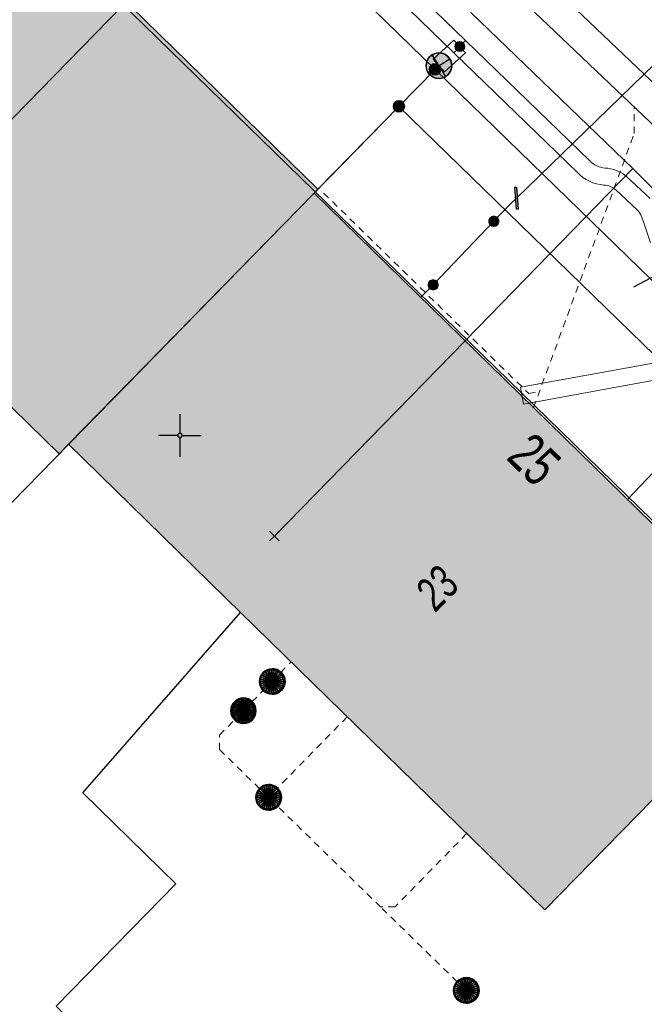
# Model space of a CAD drawing. Header units: metres. Extents: x 2695560 to 2696939, y 1260491 to 1262050.
# Tile 275 of 656: x 2695821 to 2695840, y 1260908 to 1260937. Entities that reach past the tile are written whole.
import ezdxf

# ---------------------------------------------------------------- set-up
doc = ezdxf.new("R2010")
doc.units = ezdxf.units.M
doc.linetypes.add('AUSGEZOGEN', pattern=[0])
doc.linetypes.add('VERDECKT2_S2', pattern=[0.36, 0.2, -0.16])
for name, color, linetype in [('XR$1$AV_Gebäudeflächen (BB)', 7, 'AUSGEZOGEN'), ('XR$1$AV_Grenzpunkte', 7, 'AUSGEZOGEN'), ('XR$1$AV_Haus-Nr.', 7, 'AUSGEZOGEN'), ('XR$1$AV_Hinweislinien', 7, 'AUSGEZOGEN'), ('XR$1$AV_Koordinatennetzpunkte', 7, 'AUSGEZOGEN'), ('XR$1$AV_Linien (BB)', 7, 'AUSGEZOGEN'), ('XR$1$AV_Versicherung-Nr.', 7, 'AUSGEZOGEN'), ('XR$1$AW_LK_Schachtdeckel', 24, 'AUSGEZOGEN'), ('XR$1$EW_LK_Knoten', 1, 'AUSGEZOGEN'), ('XR$1$Liegenschaftsgrenzen', 7, 'AUSGEZOGEN'), ('XR$1$PFAV', 255, 'AUSGEZOGEN'), ('XR$1$PFAW', 255, 'AUSGEZOGEN'), ('XR$1$PFEW', 255, 'AUSGEZOGEN'), ('XR$1$RAEW', 8, 'AUSGEZOGEN'), ('XR$1$RP_Abstandslinie', 7, 'AUSGEZOGEN'), ('XR$1$WA_LK_Rohrleitungsteil', 171, 'AUSGEZOGEN')]:
    doc.layers.add(name, color=color, linetype=linetype)
for name, color, linetype, lineweight in [('XR$2$ABW-Linie-R-ungenau', 4, 'VERDECKT2_S2', 18), ('XR$2$ABW-LinieFlaeche-R-genau', 4, 'AUSGEZOGEN', 18), ('XR$2$ABW-Punkt', 6, 'AUSGEZOGEN', 18), ('XR$2$ELE-LinieFlaeche-genau', 1, 'AUSGEZOGEN', 18), ('XR$2$GAS-Linie-genau', 12, 'AUSGEZOGEN', 18), ('XR$2$KOM-Linie-U-genau', 91, 'AUSGEZOGEN', 18), ('XR$2$KOM-Punkt-U', 91, 'AUSGEZOGEN', 18), ('XR$2$WAS-Linie-genau', 5, 'AUSGEZOGEN', 18), ('XR$2$WAS-Punkt', 5, 'AUSGEZOGEN', 18)]:
    doc.layers.add(name, color=color, linetype=linetype, lineweight=lineweight)
doc.styles.add('ARIAL', font='arial.ttf')

# ---------------------------------------------------------------- blocks, each defined once
blk = doc.blocks.new('BAV15')
at = {"layer": 'XR$1$PFAV', "transparency": 33554687}
blk.add_hatch(color=7, dxfattribs=at).paths.add_polyline_path([(0.5, 0), (0.49, 0.101), (0.459, 0.197), (0.41, 0.286), (0.344, 0.362), (0.264, 0.424), (0.174, 0.469), (0.076, 0.494), (-0.025, 0.499), (-0.125, 0.484), (-0.22, 0.449), (-0.306, 0.395), (-0.379, 0.326), (-0.437, 0.243), (-0.477, 0.15), (-0.497, 0.051), (-0.497, -0.051), (-0.477, -0.15), (-0.437, -0.243), (-0.379, -0.326), (-0.306, -0.395), (-0.22, -0.449), (-0.125, -0.484), (-0.025, -0.499), (0.076, -0.494), (0.174, -0.469), (0.264, -0.424), (0.344, -0.362), (0.41, -0.286), (0.459, -0.197), (0.49, -0.101)])
at = {"color": 7, "transparency": 33554687}
for start, end in [(90, 270), (270, 90)]:
    blk.add_arc((0, 0), 0.5, start, end, dxfattribs=at)
at = {"layer": 'XR$1$PFAV', "transparency": 33554687}
blk.add_circle((0, 0), 0.5, dxfattribs=at)
blk = doc.blocks.new('BAV2041')
at = {"color": 7, "transparency": 33554687}
for p, q in [((0, 0.5), (0, 0.05)), ((-0.05, 0), (-0.5, 0)), ((0.05, 0), (0.5, 0)), ((0, -0.05), (0, -0.5))]:
    blk.add_line(p, q, dxfattribs=at)
blk.add_circle((0, 0), 0.05, dxfattribs=at)
for start, end in [(90, 270), (270, 90)]:
    blk.add_arc((0, 0), 0.05, start, end, dxfattribs=at)
blk = doc.blocks.new('BAW2082')
at = {"layer": 'XR$1$PFAW', "transparency": 33554687}
blk.add_hatch(color=7, dxfattribs=at).paths.add_polyline_path([(0.509, -0.003), (0.499, 0.098), (0.469, 0.194), (0.42, 0.283), (0.354, 0.359), (0.274, 0.421), (0.183, 0.466), (0.085, 0.491), (-0.016, 0.496), (-0.116, 0.481), (-0.211, 0.446), (-0.297, 0.392), (-0.37, 0.323), (-0.428, 0.24), (-0.468, 0.147), (-0.488, 0.047), (-0.488, -0.054), (-0.468, -0.153), (-0.428, -0.246), (-0.37, -0.329), (-0.297, -0.398), (-0.211, -0.452), (-0.116, -0.487), (-0.016, -0.502), (0.085, -0.497), (0.183, -0.472), (0.274, -0.427), (0.354, -0.366), (0.42, -0.289), (0.469, -0.2), (0.499, -0.104)])
at = {"transparency": 33554687}
for start, end in [(91.1948, 268.8052), (268.8052, 91.1948)]:
    blk.add_arc((0.01, 0), 0.5, start, end, dxfattribs=at)
at = {"layer": 'XR$1$PFAW', "transparency": 33554687}
blk.add_circle((0.009, -0.003), 0.5, dxfattribs=at)
blk = doc.blocks.new('BAW2090')
at = {"layer": 'XR$1$PFAW', "lineweight": 25, "transparency": 33554687}
blk.add_hatch(color=7, dxfattribs=at).paths.add_polyline_path([(0.5, 0), (0.49, 0.101), (0.459, 0.197), (0.41, 0.286), (0.344, 0.362), (0.264, 0.424), (0.174, 0.469), (0.076, 0.494), (-0.025, 0.499), (-0.125, 0.484), (-0.22, 0.449), (-0.306, 0.395), (-0.379, 0.326), (-0.437, 0.243), (-0.477, 0.15), (-0.497, 0.051), (-0.497, -0.051), (-0.477, -0.15), (-0.437, -0.243), (-0.379, -0.326), (-0.306, -0.395), (-0.22, -0.449), (-0.125, -0.484), (-0.025, -0.499), (0.076, -0.494), (0.174, -0.469), (0.264, -0.424), (0.344, -0.362), (0.41, -0.286), (0.459, -0.197), (0.49, -0.101)])
at = {"lineweight": 25, "transparency": 33554687}
for p, q in [((-0.177, 0.468), (-0.177, -0.468)), ((0.179, 0.467), (0.177, -0.468))]:
    blk.add_line(p, q, dxfattribs=at)
for start, end in [(90, 180), (0, 90), (180, 270), (270, 0)]:
    blk.add_arc((0, 0), 0.5, start, end, dxfattribs=at)
blk = doc.blocks.new('BWA2013')
at = {"true_color": 0x000000, "transparency": 33554687}
blk.add_hatch(color=18, dxfattribs=at).paths.add_polyline_path([(-0.291, -0.409), (0.352, 0.357), (0.291, 0.409), (-0.352, -0.357)])
at = {"transparency": 33554687}
blk.add_lwpolyline([(-0.291, -0.409), (-0.352, -0.357), (0.291, 0.409), (0.352, 0.357), (-0.291, -0.409)], close=True, dxfattribs=at)
blk = doc.blocks.new('BEWLP2549_S')
at = {"layer": 'XR$1$PFEW', "transparency": 33554687}
blk.add_hatch(color=7, dxfattribs=at).paths.add_polyline_path([(0.5, 0), (0.49, 0.101), (0.459, 0.197), (0.41, 0.286), (0.344, 0.362), (0.264, 0.424), (0.174, 0.469), (0.076, 0.494), (-0.025, 0.499), (-0.125, 0.484), (-0.22, 0.449), (-0.306, 0.395), (-0.379, 0.326), (-0.437, 0.243), (-0.477, 0.15), (-0.497, 0.051), (-0.497, -0.051), (-0.477, -0.15), (-0.437, -0.243), (-0.379, -0.326), (-0.306, -0.395), (-0.22, -0.449), (-0.125, -0.484), (-0.025, -0.499), (0.076, -0.494), (0.174, -0.469), (0.264, -0.424), (0.344, -0.362), (0.41, -0.286), (0.459, -0.197), (0.49, -0.101)])
at = {"color": 1, "transparency": 33554687}
for p, q in [((0.354, -0.354), (-0.354, 0.354)), ((-0.354, -0.354), (0.354, 0.354))]:
    blk.add_line(p, q, dxfattribs=at)
for start, end in [(91.3809, 268.6191), (268.6191, 91.3809)]:
    blk.add_arc((0, 0), 0.5, start, end, dxfattribs=at)
at = {"layer": 'XR$1$PFEW', "transparency": 33554687}
blk.add_circle((0, 0), 0.5, dxfattribs=at)
blk = doc.blocks.new('BEW957')
at = {"layer": 'XR$1$RAEW', "transparency": 33554687}
blk.add_hatch(color=1, dxfattribs=at).paths.add_polyline_path([(-0.5, 0), (-0.5, -0.05), (-0.49, -0.1), (-0.48, -0.15), (-0.46, -0.2), (-0.44, -0.24), (-0.41, -0.29), (-0.38, -0.33), (-0.34, -0.36), (-0.31, -0.4), (-0.26, -0.42), (-0.22, -0.45), (-0.17, -0.47), (-0.13, -0.48), (-0.08, -0.49), (-0.03, -0.5), (0.03, -0.5), (0.08, -0.49), (0.13, -0.48), (0.17, -0.47), (0.22, -0.45), (0.26, -0.42), (0.31, -0.4), (0.34, -0.36), (0.38, -0.33), (0.41, -0.29), (0.44, -0.24), (0.46, -0.2), (0.48, -0.15), (0.49, -0.1), (0.5, -0.05), (0.5, 0), (0.5, 0.05), (0.49, 0.1), (0.48, 0.15), (0.46, 0.2), (0.44, 0.24), (0.41, 0.29), (0.38, 0.33), (0.34, 0.36), (0.31, 0.4), (0.26, 0.42), (0.22, 0.45), (0.17, 0.47), (0.13, 0.48), (0.08, 0.49), (0.03, 0.5), (-0.03, 0.5), (-0.08, 0.49), (-0.13, 0.48), (-0.17, 0.47), (-0.22, 0.45), (-0.26, 0.42), (-0.31, 0.4), (-0.34, 0.36), (-0.38, 0.33), (-0.41, 0.29), (-0.44, 0.24), (-0.46, 0.2), (-0.48, 0.15), (-0.49, 0.1), (-0.5, 0.05)])
at = {"color": 1, "transparency": 33554687}
for start, end in [(90, 180), (180, 270), (0, 90), (270, 0)]:
    blk.add_arc((0, 0), 0.5, start, end, dxfattribs=at)
at = {"layer": 'XR$1$RAEW', "color": 1, "transparency": 33554687}
blk.add_circle((0, 0), 0.5, dxfattribs=at)
blk = doc.blocks.new('KOM-UNBEKANNT-U')
at = {"layer": 'XR$2$KOM-Punkt-U', "linetype": 'AUSGEZOGEN', "lineweight": 20, "transparency": 33554687}
for p, q in [((0, 0, 2500), (-141, 141, 2500)), ((-141, -141, 2500), (0, 0, 2500)), ((0, 0, 2500), (141, 141, 2500)), ((141, -141, 2500), (0, 0, 2500))]:
    blk.add_line(p, q, dxfattribs=at)
blk = doc.blocks.new('WAS-BOGEN_VERTIKAL')
at = {"layer": 'XR$2$WAS-Punkt', "transparency": 33554687}
blk.add_hatch(color=5, dxfattribs=at).paths.add_polyline_path([(0, -150), (15, -149), (30, -147), (45, -143), (59, -138), (73, -131), (86, -123), (98, -114), (109, -103), (119, -92), (127, -79), (135, -66), (141, -52), (145, -38), (148, -23), (150, -8), (150, 8), (148, 23), (145, 38), (141, 52), (135, 66), (127, 79), (119, 92), (109, 103), (98, 114), (86, 123), (73, 131), (59, 138), (45, 143), (30, 147), (15, 149), (0, 150), (-15, 149), (-30, 147), (-45, 143), (-59, 138), (-73, 131), (-86, 123), (-98, 114), (-109, 103), (-119, 92), (-127, 79), (-135, 66), (-141, 52), (-145, 38), (-148, 23), (-150, 8), (-150, -8), (-148, -23), (-145, -38), (-141, -52), (-135, -66), (-127, -79), (-119, -92), (-109, -103), (-98, -114), (-86, -123), (-73, -131), (-59, -138), (-45, -143), (-30, -147), (-15, -149)])
at = {"layer": 'XR$2$WAS-Punkt', "lineweight": 13, "transparency": 33554687}
for points in [[(-147, 29, 2500), (0, 0, 2500), (-150, 0, 2500)], [(-147, 29), (0, 0), (-150, 0)], [(-147, 29, 2500), (-147, 29), (-150, 0), (-150, 0, 2500)], [(-150, 0, 2500), (0, 0, 2500), (-147, -29, 2500)], [(-150, 0), (0, 0), (-147, -29)], [(-139, 57, 2500), (0, 0, 2500), (-147, 29, 2500)], [(-139, 57), (0, 0), (-147, 29)], [(-139, 57, 2500), (-139, 57), (-147, 29), (-147, 29, 2500)], [(-147, -29, 2500), (0, 0, 2500), (-139, -57, 2500)], [(-147, -29), (0, 0), (-139, -57)], [(-125, 83, 2500), (0, 0, 2500), (-139, 57, 2500)], [(-125, 83), (0, 0), (-139, 57)], [(-125, 83, 2500), (-125, 83), (-139, 57), (-139, 57, 2500)], [(-139, -57, 2500), (0, 0, 2500), (-125, -83, 2500)], [(-139, -57), (0, 0), (-125, -83)], [(-106, 106, 2500), (0, 0, 2500), (-125, 83, 2500)], [(-106, 106), (0, 0), (-125, 83)], [(-106, 106, 2500), (-106, 106), (-125, 83), (-125, 83, 2500)], [(-125, -83, 2500), (0, 0, 2500), (-106, -106, 2500)], [(-125, -83), (0, 0), (-106, -106)], [(-83, 125, 2500), (0, 0, 2500), (-106, 106, 2500)], [(-83, 125), (0, 0), (-106, 106)], [(-83, 125, 2500), (-83, 125), (-106, 106), (-106, 106, 2500)], [(-106, -106, 2500), (0, 0, 2500), (-83, -125, 2500)], [(-106, -106), (0, 0), (-83, -125)], [(-57, 139, 2500), (0, 0, 2500), (-83, 125, 2500)], [(-57, 139), (0, 0), (-83, 125)], [(-57, 139, 2500), (-57, 139), (-83, 125), (-83, 125, 2500)], [(-83, -125, 2500), (0, 0, 2500), (-57, -139, 2500)], [(-83, -125), (0, 0), (-57, -139)], [(-29, 147, 2500), (0, 0, 2500), (-57, 139, 2500)], [(-29, 147), (0, 0), (-57, 139)], [(-29, 147, 2500), (-29, 147), (-57, 139), (-57, 139, 2500)], [(-57, -139, 2500), (0, 0, 2500), (-29, -147, 2500)], [(-57, -139), (0, 0), (-29, -147)], [(0, 150, 2500), (0, 0, 2500), (-29, 147, 2500)], [(0, 150), (0, 0), (-29, 147)], [(0, 150, 2500), (0, 150), (-29, 147), (-29, 147, 2500)], [(-29, -147, 2500), (0, 0, 2500), (0, -150, 2500)], [(-29, -147), (0, 0), (0, -150)], [(29, 147, 2500), (0, 0, 2500), (0, 150, 2500)], [(29, 147), (0, 0), (0, 150)], [(29, 147, 2500), (29, 147), (0, 150), (0, 150, 2500)], [(57, 139, 2500), (0, 0, 2500), (29, 147, 2500)], [(57, 139), (0, 0), (29, 147)], [(83, 125, 2500), (0, 0, 2500), (57, 139, 2500)], [(83, 125), (0, 0), (57, 139)], [(106, 106, 2500), (0, 0, 2500), (83, 125, 2500)], [(106, 106), (0, 0), (83, 125)], [(125, 83, 2500), (0, 0, 2500), (106, 106, 2500)], [(125, 83), (0, 0), (106, 106)], [(139, 57, 2500), (0, 0, 2500), (125, 83, 2500)], [(139, 57), (0, 0), (125, 83)], [(147, 29, 2500), (0, 0, 2500), (139, 57, 2500)], [(147, 29), (0, 0), (139, 57)], [(150, 0, 2500), (0, 0, 2500), (147, 29, 2500)], [(150, 0), (0, 0), (147, 29)], [(0, -150, 2500), (0, 0, 2500), (29, -147, 2500)], [(29, -147, 2500), (0, 0, 2500), (57, -139, 2500)], [(57, -139, 2500), (0, 0, 2500), (83, -125, 2500)], [(83, -125, 2500), (0, 0, 2500), (106, -106, 2500)], [(106, -106, 2500), (0, 0, 2500), (125, -83, 2500)], [(125, -83, 2500), (0, 0, 2500), (139, -57, 2500)], [(139, -57, 2500), (0, 0, 2500), (147, -29, 2500)], [(147, -29, 2500), (0, 0, 2500), (150, 0, 2500)], [(0, -150), (0, 0), (29, -147)], [(29, -147), (0, 0), (57, -139)], [(57, -139), (0, 0), (83, -125)], [(83, -125), (0, 0), (106, -106)], [(106, -106), (0, 0), (125, -83)], [(125, -83), (0, 0), (139, -57)], [(139, -57), (0, 0), (147, -29)], [(147, -29), (0, 0), (150, 0)], [(57, 139, 2500), (57, 139), (29, 147), (29, 147, 2500)], [(83, 125, 2500), (83, 125), (57, 139), (57, 139, 2500)], [(106, 106, 2500), (106, 106), (83, 125), (83, 125, 2500)], [(125, 83, 2500), (125, 83), (106, 106), (106, 106, 2500)], [(139, 57, 2500), (139, 57), (125, 83), (125, 83, 2500)], [(147, 29, 2500), (147, 29), (139, 57), (139, 57, 2500)], [(150, 0, 2500), (150, 0), (147, 29), (147, 29, 2500)], [(-150, 0, 2500), (-150, 0), (-147, -29), (-147, -29, 2500)], [(-147, -29, 2500), (-147, -29), (-139, -57), (-139, -57, 2500)], [(-139, -57, 2500), (-139, -57), (-125, -83), (-125, -83, 2500)], [(-125, -83, 2500), (-125, -83), (-106, -106), (-106, -106, 2500)], [(-106, -106, 2500), (-106, -106), (-83, -125), (-83, -125, 2500)], [(-83, -125, 2500), (-83, -125), (-57, -139), (-57, -139, 2500)], [(-57, -139, 2500), (-57, -139), (-29, -147), (-29, -147, 2500)], [(-29, -147, 2500), (-29, -147), (0, -150), (0, -150, 2500)], [(0, -150, 2500), (0, -150), (29, -147), (29, -147, 2500)], [(29, -147, 2500), (29, -147), (57, -139), (57, -139, 2500)], [(57, -139, 2500), (57, -139), (83, -125), (83, -125, 2500)], [(83, -125, 2500), (83, -125), (106, -106), (106, -106, 2500)], [(106, -106, 2500), (106, -106), (125, -83), (125, -83, 2500)], [(125, -83, 2500), (125, -83), (139, -57), (139, -57, 2500)], [(139, -57, 2500), (139, -57), (147, -29), (147, -29, 2500)], [(147, -29, 2500), (147, -29), (150, 0), (150, 0, 2500)]]:
    blk.add_3dface(points, dxfattribs=at)
blk = doc.blocks.new('ABW-KONTROLLSCHACHT')
at = {"layer": 'XR$2$ABW-Punkt', "linetype": 'AUSGEZOGEN', "lineweight": 25, "transparency": 33554687}
for points in [[(-194, 291, 2500), (0, 0, 2500), (-247, 247, 2500)], [(-194, 291), (0, 0), (-247, 247)], [(-194, 291, 2500), (-194, 291), (-247, 247), (-247, 247, 2500)], [(-134, 323, 2500), (0, 0, 2500), (-194, 291, 2500)], [(-134, 323), (0, 0), (-194, 291)], [(-134, 323, 2500), (-134, 323), (-194, 291), (-194, 291, 2500)], [(-68, 343, 2500), (0, 0, 2500), (-134, 323, 2500)], [(-68, 343), (0, 0), (-134, 323)], [(-68, 343, 2500), (-68, 343), (-134, 323), (-134, 323, 2500)], [(0, 350, 2500), (0, 0, 2500), (-68, 343, 2500)], [(0, 350), (0, 0), (-68, 343)], [(0, 350, 2500), (0, 350), (-68, 343), (-68, 343, 2500)], [(68, 343, 2500), (0, 0, 2500), (0, 350, 2500)], [(68, 343), (0, 0), (0, 350)], [(68, 343, 2500), (68, 343), (0, 350), (0, 350, 2500)], [(134, 323, 2500), (0, 0, 2500), (68, 343, 2500)], [(134, 323), (0, 0), (68, 343)], [(194, 291, 2500), (0, 0, 2500), (134, 323, 2500)], [(194, 291), (0, 0), (134, 323)], [(247, 247, 2500), (0, 0, 2500), (194, 291, 2500)], [(247, 247), (0, 0), (194, 291)], [(134, 323, 2500), (134, 323), (68, 343), (68, 343, 2500)], [(194, 291, 2500), (194, 291), (134, 323), (134, 323, 2500)], [(247, 247, 2500), (247, 247), (194, 291), (194, 291, 2500)], [(-343, 68, 2500), (0, 0, 2500), (-350, 0, 2500)], [(-343, 68), (0, 0), (-350, 0)], [(-343, 68, 2500), (-343, 68), (-350, 0), (-350, 0, 2500)], [(-350, 0, 2500), (0, 0, 2500), (-343, -68, 2500)], [(-350, 0), (0, 0), (-343, -68)], [(-323, 134, 2500), (0, 0, 2500), (-343, 68, 2500)], [(-323, 134), (0, 0), (-343, 68)], [(-323, 134, 2500), (-323, 134), (-343, 68), (-343, 68, 2500)], [(-343, -68, 2500), (0, 0, 2500), (-323, -134, 2500)], [(-343, -68), (0, 0), (-323, -134)], [(-291, 194, 2500), (0, 0, 2500), (-323, 134, 2500)], [(-291, 194), (0, 0), (-323, 134)], [(-291, 194, 2500), (-291, 194), (-323, 134), (-323, 134, 2500)], [(-323, -134, 2500), (0, 0, 2500), (-291, -194, 2500)], [(-323, -134), (0, 0), (-291, -194)], [(-247, 247, 2500), (0, 0, 2500), (-291, 194, 2500)], [(-247, 247), (0, 0), (-291, 194)], [(-247, 247, 2500), (-247, 247), (-291, 194), (-291, 194, 2500)], [(-291, -194, 2500), (0, 0, 2500), (-247, -247, 2500)], [(-291, -194), (0, 0), (-247, -247)], [(-247, -247, 2500), (0, 0, 2500), (-194, -291, 2500)], [(-247, -247), (0, 0), (-194, -291)], [(-194, -291, 2500), (0, 0, 2500), (-134, -323, 2500)], [(-194, -291), (0, 0), (-134, -323)], [(-134, -323, 2500), (0, 0, 2500), (-68, -343, 2500)], [(-134, -323), (0, 0), (-68, -343)], [(-68, -343, 2500), (0, 0, 2500), (0, -350, 2500)], [(-68, -343), (0, 0), (0, -350)], [(291, 194, 2500), (0, 0, 2500), (247, 247, 2500)], [(291, 194), (0, 0), (247, 247)], [(323, 134, 2500), (0, 0, 2500), (291, 194, 2500)], [(323, 134), (0, 0), (291, 194)], [(343, 68, 2500), (0, 0, 2500), (323, 134, 2500)], [(343, 68), (0, 0), (323, 134)], [(350, 0, 2500), (0, 0, 2500), (343, 68, 2500)], [(350, 0), (0, 0), (343, 68)], [(0, -350, 2500), (0, 0, 2500), (68, -343, 2500)], [(68, -343, 2500), (0, 0, 2500), (134, -323, 2500)], [(134, -323, 2500), (0, 0, 2500), (194, -291, 2500)], [(194, -291, 2500), (0, 0, 2500), (247, -247, 2500)], [(247, -247, 2500), (0, 0, 2500), (291, -194, 2500)], [(291, -194, 2500), (0, 0, 2500), (323, -134, 2500)], [(323, -134, 2500), (0, 0, 2500), (343, -68, 2500)], [(343, -68, 2500), (0, 0, 2500), (350, 0, 2500)], [(0, -350), (0, 0), (68, -343)], [(68, -343), (0, 0), (134, -323)], [(134, -323), (0, 0), (194, -291)], [(194, -291), (0, 0), (247, -247)], [(247, -247), (0, 0), (291, -194)], [(291, -194), (0, 0), (323, -134)], [(323, -134), (0, 0), (343, -68)], [(343, -68), (0, 0), (350, 0)], [(291, 194, 2500), (291, 194), (247, 247), (247, 247, 2500)], [(323, 134, 2500), (323, 134), (291, 194), (291, 194, 2500)], [(343, 68, 2500), (343, 68), (323, 134), (323, 134, 2500)], [(350, 0, 2500), (350, 0), (343, 68), (343, 68, 2500)], [(-350, 0, 2500), (-350, 0), (-343, -68), (-343, -68, 2500)], [(-343, -68, 2500), (-343, -68), (-323, -134), (-323, -134, 2500)], [(-323, -134, 2500), (-323, -134), (-291, -194), (-291, -194, 2500)], [(-291, -194, 2500), (-291, -194), (-247, -247), (-247, -247, 2500)], [(-247, -247, 2500), (-247, -247), (-194, -291), (-194, -291, 2500)], [(194, -291, 2500), (194, -291), (247, -247), (247, -247, 2500)], [(247, -247, 2500), (247, -247), (291, -194), (291, -194, 2500)], [(291, -194, 2500), (291, -194), (323, -134), (323, -134, 2500)], [(323, -134, 2500), (323, -134), (343, -68), (343, -68, 2500)], [(343, -68, 2500), (343, -68), (350, 0), (350, 0, 2500)], [(-194, -291, 2500), (-194, -291), (-134, -323), (-134, -323, 2500)], [(-134, -323, 2500), (-134, -323), (-68, -343), (-68, -343, 2500)], [(-68, -343, 2500), (-68, -343), (0, -350), (0, -350, 2500)], [(0, -350, 2500), (0, -350), (68, -343), (68, -343, 2500)], [(68, -343, 2500), (68, -343), (134, -323), (134, -323, 2500)], [(134, -323, 2500), (134, -323), (194, -291), (194, -291, 2500)]]:
    blk.add_3dface(points, dxfattribs=at)
blk = doc.blocks.new('ABW-OELABSCHEIDER')
at = {"layer": 'XR$2$ABW-Punkt', "linetype": 'AUSGEZOGEN', "lineweight": 25, "transparency": 33554687}
for p, q in [((-100, 283, 2500), (-100, -283, 2500)), ((100, 283, 2500), (100, -283, 2500))]:
    blk.add_line(p, q, dxfattribs=at)
for points in [[(-59, 294, 2500), (0, 0, 2500), (-115, 277, 2500)], [(-59, 294), (0, 0), (-115, 277)], [(-59, 294, 2500), (-59, 294), (-115, 277), (-115, 277, 2500)], [(0, 300, 2500), (0, 0, 2500), (-59, 294, 2500)], [(0, 300), (0, 0), (-59, 294)], [(0, 300, 2500), (0, 300), (-59, 294), (-59, 294, 2500)], [(59, 294, 2500), (0, 0, 2500), (0, 300, 2500)], [(59, 294), (0, 0), (0, 300)], [(59, 294, 2500), (59, 294), (0, 300), (0, 300, 2500)], [(115, 277, 2500), (0, 0, 2500), (59, 294, 2500)], [(115, 277), (0, 0), (59, 294)], [(115, 277, 2500), (115, 277), (59, 294), (59, 294, 2500)], [(-294, 59, 2500), (0, 0, 2500), (-300, 0, 2500)], [(-294, 59), (0, 0), (-300, 0)], [(-294, 59, 2500), (-294, 59), (-300, 0), (-300, 0, 2500)], [(-277, 115, 2500), (0, 0, 2500), (-294, 59, 2500)], [(-277, 115), (0, 0), (-294, 59)], [(-277, 115, 2500), (-277, 115), (-294, 59), (-294, 59, 2500)], [(-249, 167, 2500), (0, 0, 2500), (-277, 115, 2500)], [(-249, 167), (0, 0), (-277, 115)], [(-249, 167, 2500), (-249, 167), (-277, 115), (-277, 115, 2500)], [(-212, 212, 2500), (0, 0, 2500), (-249, 167, 2500)], [(-212, 212), (0, 0), (-249, 167)], [(-212, 212, 2500), (-212, 212), (-249, 167), (-249, 167, 2500)], [(-167, 249, 2500), (0, 0, 2500), (-212, 212, 2500)], [(-167, 249), (0, 0), (-212, 212)], [(-167, 249, 2500), (-167, 249), (-212, 212), (-212, 212, 2500)], [(-115, 277, 2500), (0, 0, 2500), (-167, 249, 2500)], [(-115, 277), (0, 0), (-167, 249)], [(-115, 277, 2500), (-115, 277), (-167, 249), (-167, 249, 2500)], [(167, 249, 2500), (0, 0, 2500), (115, 277, 2500)], [(167, 249), (0, 0), (115, 277)], [(212, 212, 2500), (0, 0, 2500), (167, 249, 2500)], [(212, 212), (0, 0), (167, 249)], [(249, 167, 2500), (0, 0, 2500), (212, 212, 2500)], [(249, 167), (0, 0), (212, 212)], [(277, 115, 2500), (0, 0, 2500), (249, 167, 2500)], [(277, 115), (0, 0), (249, 167)], [(294, 59, 2500), (0, 0, 2500), (277, 115, 2500)], [(294, 59), (0, 0), (277, 115)], [(300, 0, 2500), (0, 0, 2500), (294, 59, 2500)], [(300, 0), (0, 0), (294, 59)], [(167, 249, 2500), (167, 249), (115, 277), (115, 277, 2500)], [(212, 212, 2500), (212, 212), (167, 249), (167, 249, 2500)], [(249, 167, 2500), (249, 167), (212, 212), (212, 212, 2500)], [(277, 115, 2500), (277, 115), (249, 167), (249, 167, 2500)], [(294, 59, 2500), (294, 59), (277, 115), (277, 115, 2500)], [(300, 0, 2500), (300, 0), (294, 59), (294, 59, 2500)], [(-300, 0, 2500), (0, 0, 2500), (-294, -59, 2500)], [(-300, 0), (0, 0), (-294, -59)], [(-300, 0, 2500), (-300, 0), (-294, -59), (-294, -59, 2500)], [(-294, -59, 2500), (0, 0, 2500), (-277, -115, 2500)], [(-294, -59), (0, 0), (-277, -115)], [(-294, -59, 2500), (-294, -59), (-277, -115), (-277, -115, 2500)], [(-277, -115, 2500), (0, 0, 2500), (-249, -167, 2500)], [(-277, -115), (0, 0), (-249, -167)], [(-277, -115, 2500), (-277, -115), (-249, -167), (-249, -167, 2500)], [(-249, -167, 2500), (0, 0, 2500), (-212, -212, 2500)], [(-249, -167), (0, 0), (-212, -212)], [(-249, -167, 2500), (-249, -167), (-212, -212), (-212, -212, 2500)], [(-212, -212, 2500), (0, 0, 2500), (-167, -249, 2500)], [(-212, -212), (0, 0), (-167, -249)], [(-212, -212, 2500), (-212, -212), (-167, -249), (-167, -249, 2500)], [(-167, -249, 2500), (0, 0, 2500), (-115, -277, 2500)], [(-167, -249), (0, 0), (-115, -277)], [(-167, -249, 2500), (-167, -249), (-115, -277), (-115, -277, 2500)], [(-115, -277, 2500), (0, 0, 2500), (-59, -294, 2500)], [(-115, -277), (0, 0), (-59, -294)], [(-115, -277, 2500), (-115, -277), (-59, -294), (-59, -294, 2500)], [(-59, -294, 2500), (0, 0, 2500), (0, -300, 2500)], [(-59, -294), (0, 0), (0, -300)], [(0, -300, 2500), (0, 0, 2500), (59, -294, 2500)], [(59, -294, 2500), (0, 0, 2500), (115, -277, 2500)], [(115, -277, 2500), (0, 0, 2500), (167, -249, 2500)], [(167, -249, 2500), (0, 0, 2500), (212, -212, 2500)], [(212, -212, 2500), (0, 0, 2500), (249, -167, 2500)], [(249, -167, 2500), (0, 0, 2500), (277, -115, 2500)], [(277, -115, 2500), (0, 0, 2500), (294, -59, 2500)], [(294, -59, 2500), (0, 0, 2500), (300, 0, 2500)], [(0, -300), (0, 0), (59, -294)], [(59, -294), (0, 0), (115, -277)], [(115, -277), (0, 0), (167, -249)], [(167, -249), (0, 0), (212, -212)], [(212, -212), (0, 0), (249, -167)], [(249, -167), (0, 0), (277, -115)], [(277, -115), (0, 0), (294, -59)], [(294, -59), (0, 0), (300, 0)], [(59, -294, 2500), (59, -294), (115, -277), (115, -277, 2500)], [(115, -277, 2500), (115, -277), (167, -249), (167, -249, 2500)], [(167, -249, 2500), (167, -249), (212, -212), (212, -212, 2500)], [(212, -212, 2500), (212, -212), (249, -167), (249, -167, 2500)], [(249, -167, 2500), (249, -167), (277, -115), (277, -115, 2500)], [(277, -115, 2500), (277, -115), (294, -59), (294, -59, 2500)], [(294, -59, 2500), (294, -59), (300, 0), (300, 0, 2500)], [(-59, -294, 2500), (-59, -294), (0, -300), (0, -300, 2500)], [(0, -300, 2500), (0, -300), (59, -294), (59, -294, 2500)]]:
    blk.add_3dface(points, dxfattribs=at)
blk = doc.blocks.new('ABW-DECKEL')
at = {"layer": 'XR$2$ABW-Punkt', "linetype": 'AUSGEZOGEN', "lineweight": 25, "transparency": 33554687}
for points in [[(-194, 291, 2500), (0, 0, 2500), (-247, 247, 2500)], [(-194, 291), (0, 0), (-247, 247)], [(-194, 291, 2500), (-194, 291), (-247, 247), (-247, 247, 2500)], [(-134, 323, 2500), (0, 0, 2500), (-194, 291, 2500)], [(-134, 323), (0, 0), (-194, 291)], [(-134, 323, 2500), (-134, 323), (-194, 291), (-194, 291, 2500)], [(-68, 343, 2500), (0, 0, 2500), (-134, 323, 2500)], [(-68, 343), (0, 0), (-134, 323)], [(-68, 343, 2500), (-68, 343), (-134, 323), (-134, 323, 2500)], [(0, 350, 2500), (0, 0, 2500), (-68, 343, 2500)], [(0, 350), (0, 0), (-68, 343)], [(0, 350, 2500), (0, 350), (-68, 343), (-68, 343, 2500)], [(68, 343, 2500), (0, 0, 2500), (0, 350, 2500)], [(68, 343), (0, 0), (0, 350)], [(68, 343, 2500), (68, 343), (0, 350), (0, 350, 2500)], [(134, 323, 2500), (0, 0, 2500), (68, 343, 2500)], [(134, 323), (0, 0), (68, 343)], [(194, 291, 2500), (0, 0, 2500), (134, 323, 2500)], [(194, 291), (0, 0), (134, 323)], [(247, 247, 2500), (0, 0, 2500), (194, 291, 2500)], [(247, 247), (0, 0), (194, 291)], [(134, 323, 2500), (134, 323), (68, 343), (68, 343, 2500)], [(194, 291, 2500), (194, 291), (134, 323), (134, 323, 2500)], [(247, 247, 2500), (247, 247), (194, 291), (194, 291, 2500)], [(-343, 68, 2500), (0, 0, 2500), (-350, 0, 2500)], [(-343, 68), (0, 0), (-350, 0)], [(-343, 68, 2500), (-343, 68), (-350, 0), (-350, 0, 2500)], [(-350, 0, 2500), (0, 0, 2500), (-343, -68, 2500)], [(-350, 0), (0, 0), (-343, -68)], [(-323, 134, 2500), (0, 0, 2500), (-343, 68, 2500)], [(-323, 134), (0, 0), (-343, 68)], [(-323, 134, 2500), (-323, 134), (-343, 68), (-343, 68, 2500)], [(-343, -68, 2500), (0, 0, 2500), (-323, -134, 2500)], [(-343, -68), (0, 0), (-323, -134)], [(-291, 194, 2500), (0, 0, 2500), (-323, 134, 2500)], [(-291, 194), (0, 0), (-323, 134)], [(-291, 194, 2500), (-291, 194), (-323, 134), (-323, 134, 2500)], [(-323, -134, 2500), (0, 0, 2500), (-291, -194, 2500)], [(-323, -134), (0, 0), (-291, -194)], [(-247, 247, 2500), (0, 0, 2500), (-291, 194, 2500)], [(-247, 247), (0, 0), (-291, 194)], [(-247, 247, 2500), (-247, 247), (-291, 194), (-291, 194, 2500)], [(-291, -194, 2500), (0, 0, 2500), (-247, -247, 2500)], [(-291, -194), (0, 0), (-247, -247)], [(-247, -247, 2500), (0, 0, 2500), (-194, -291, 2500)], [(-247, -247), (0, 0), (-194, -291)], [(-194, -291, 2500), (0, 0, 2500), (-134, -323, 2500)], [(-194, -291), (0, 0), (-134, -323)], [(-134, -323, 2500), (0, 0, 2500), (-68, -343, 2500)], [(-134, -323), (0, 0), (-68, -343)], [(-68, -343, 2500), (0, 0, 2500), (0, -350, 2500)], [(-68, -343), (0, 0), (0, -350)], [(291, 194, 2500), (0, 0, 2500), (247, 247, 2500)], [(291, 194), (0, 0), (247, 247)], [(323, 134, 2500), (0, 0, 2500), (291, 194, 2500)], [(323, 134), (0, 0), (291, 194)], [(343, 68, 2500), (0, 0, 2500), (323, 134, 2500)], [(343, 68), (0, 0), (323, 134)], [(350, 0, 2500), (0, 0, 2500), (343, 68, 2500)], [(350, 0), (0, 0), (343, 68)], [(0, -350, 2500), (0, 0, 2500), (68, -343, 2500)], [(68, -343, 2500), (0, 0, 2500), (134, -323, 2500)], [(134, -323, 2500), (0, 0, 2500), (194, -291, 2500)], [(194, -291, 2500), (0, 0, 2500), (247, -247, 2500)], [(247, -247, 2500), (0, 0, 2500), (291, -194, 2500)], [(291, -194, 2500), (0, 0, 2500), (323, -134, 2500)], [(323, -134, 2500), (0, 0, 2500), (343, -68, 2500)], [(343, -68, 2500), (0, 0, 2500), (350, 0, 2500)], [(0, -350), (0, 0), (68, -343)], [(68, -343), (0, 0), (134, -323)], [(134, -323), (0, 0), (194, -291)], [(194, -291), (0, 0), (247, -247)], [(247, -247), (0, 0), (291, -194)], [(291, -194), (0, 0), (323, -134)], [(323, -134), (0, 0), (343, -68)], [(343, -68), (0, 0), (350, 0)], [(291, 194, 2500), (291, 194), (247, 247), (247, 247, 2500)], [(323, 134, 2500), (323, 134), (291, 194), (291, 194, 2500)], [(343, 68, 2500), (343, 68), (323, 134), (323, 134, 2500)], [(350, 0, 2500), (350, 0), (343, 68), (343, 68, 2500)], [(-350, 0, 2500), (-350, 0), (-343, -68), (-343, -68, 2500)], [(-343, -68, 2500), (-343, -68), (-323, -134), (-323, -134, 2500)], [(-323, -134, 2500), (-323, -134), (-291, -194), (-291, -194, 2500)], [(-291, -194, 2500), (-291, -194), (-247, -247), (-247, -247, 2500)], [(-247, -247, 2500), (-247, -247), (-194, -291), (-194, -291, 2500)], [(194, -291, 2500), (194, -291), (247, -247), (247, -247, 2500)], [(247, -247, 2500), (247, -247), (291, -194), (291, -194, 2500)], [(291, -194, 2500), (291, -194), (323, -134), (323, -134, 2500)], [(323, -134, 2500), (323, -134), (343, -68), (343, -68, 2500)], [(343, -68, 2500), (343, -68), (350, 0), (350, 0, 2500)], [(-194, -291, 2500), (-194, -291), (-134, -323), (-134, -323, 2500)], [(-134, -323, 2500), (-134, -323), (-68, -343), (-68, -343, 2500)], [(-68, -343, 2500), (-68, -343), (0, -350), (0, -350, 2500)], [(0, -350, 2500), (0, -350), (68, -343), (68, -343, 2500)], [(68, -343, 2500), (68, -343), (134, -323), (134, -323, 2500)], [(134, -323, 2500), (134, -323), (194, -291), (194, -291, 2500)]]:
    blk.add_3dface(points, dxfattribs=at)

msp = doc.modelspace()

# ---------------------------------------------------------------- hatches: boundary and pattern name
at = {"layer": 'XR$1$AV_Gebäudeflächen (BB)', "true_color": 0xd2d2d2, "transparency": 33554687}
for points in [[(2695822.7, 1260924.549), (2695829.901, 1260931.914), (2695830.013, 1260932.028), (2695823.254, 1260938.653), (2695822.737, 1260938.126), (2695821.354, 1260939.481), (2695821.871, 1260940.009), (2695815.138, 1260946.609), (2695815.02, 1260946.725), (2695807.297, 1260938.847), (2695807.839, 1260938.316), (2695807.958, 1260938.437), (2695822.427, 1260924.27)], [(2695829.901, 1260931.914), (2695822.7, 1260924.549), (2695827.742, 1260919.62), (2695836.665, 1260910.895), (2695843.867, 1260918.259)]]:
    msp.add_hatch(color=254, dxfattribs=at).paths.add_polyline_path(points)

# ---------------------------------------------------------------- linework, layer by layer
at = {"layer": 'XR$1$AV_Hinweislinien', "color": 7, "linetype": 'AUSGEZOGEN', "transparency": 33554687}
msp.add_line((2695840.573, 1260929.857), (2695839.262, 1260929.155), dxfattribs=at)
at = {"layer": 'XR$1$AV_Linien (BB)', "color": 7, "linetype": 'AUSGEZOGEN', "transparency": 33554687}
for p, q in [((2695833.449, 1260935.545), (2695832.388, 1260934.459)), ((2695832.388, 1260934.459), (2695830.013, 1260932.028)), ((2695832.388, 1260934.459), (2695846.376, 1260920.825)), ((2695822.7, 1260924.549), (2695829.901, 1260931.914)), ((2695830.013, 1260932.028), (2695829.901, 1260931.914)), ((2695829.901, 1260931.914), (2695843.867, 1260918.259)), ((2695827.742, 1260919.62), (2695822.7, 1260924.549))]:
    msp.add_line(p, q, dxfattribs=at)
for points in [[(2695816, 1260952.53), (2695818.33, 1260950.25), (2695833.449, 1260935.545)], [(2695822.7, 1260924.549), (2695822.427, 1260924.27), (2695807.958, 1260938.437), (2695807.839, 1260938.316), (2695807.297, 1260938.847), (2695815.02, 1260946.725), (2695815.138, 1260946.609)], [(2695815.138, 1260946.609), (2695821.871, 1260940.009), (2695821.354, 1260939.481), (2695822.737, 1260938.126), (2695823.254, 1260938.653), (2695830.013, 1260932.028)], [(2695851.362, 1260918.112), (2695847.2, 1260922.17), (2695833.449, 1260935.545)], [(2695836.635, 1260902.989), (2695832.208, 1260898.436), (2695822.343, 1260908.072), (2695825.851, 1260911.663), (2695823.125, 1260914.325), (2695827.742, 1260919.62)], [(2695843.867, 1260918.259), (2695836.665, 1260910.895), (2695827.742, 1260919.62)]]:
    msp.add_lwpolyline(points, dxfattribs=at)
at = {"layer": 'XR$1$Liegenschaftsgrenzen', "color": 7, "linetype": 'AUSGEZOGEN', "transparency": 33554687}
for p, q in [((2695818.33, 1260950.25), (2695833.449, 1260935.545)), ((2695833.449, 1260935.545), (2695832.388, 1260934.459)), ((2695832.388, 1260934.459), (2695819.166, 1260920.924)), ((2695832.388, 1260934.459), (2695850.29, 1260917.01))]:
    msp.add_line(p, q, dxfattribs=at)
msp.add_lwpolyline([(2695851.362, 1260918.112), (2695847.2, 1260922.17), (2695833.449, 1260935.545)], dxfattribs=at)
at = {"layer": 'XR$1$RP_Abstandslinie', "color": 7, "linetype": 'AUSGEZOGEN', "transparency": 33554687}
msp.add_lwpolyline([(2695856.7, 1260860.13), (2695857.75, 1260859.23), (2695879.05, 1260884.09), (2695849.73, 1260912.66), (2695820.73, 1260940.94), (2695782.41, 1260978.28), (2695744.56, 1261015.18)], dxfattribs=at)
at = {"layer": 'XR$2$ABW-Linie-R-ungenau', "linetype": 'VERDECKT2_S2', "transparency": 33554687}
for p, q in [((2695828.667, 1260917.594), (2695829.226, 1260918.166)), ((2695827.828, 1260916.736), (2695828.667, 1260917.594)), ((2695830.871, 1260916.558), (2695828.564, 1260914.198))]:
    msp.add_line(p, q, dxfattribs=at)
for points in [[(2695836.334, 1260925.622), (2695839.288, 1260933.668), (2695839.284, 1260934.416)], [(2695830.181, 1260931.917), (2695836.195, 1260926.037), (2695836.513, 1260926.109)], [(2695828.564, 1260914.198), (2695827.134, 1260915.596), (2695827.129, 1260916.021), (2695827.828, 1260916.736)], [(2695834.355, 1260908.536), (2695831.853, 1260910.982), (2695828.564, 1260914.198)], [(2695834.374, 1260913.132), (2695832.277, 1260910.987), (2695831.853, 1260910.982)]]:
    msp.add_lwpolyline(points, dxfattribs=at)
at = {"layer": 'XR$2$ABW-LinieFlaeche-R-genau', "linetype": 'AUSGEZOGEN', "transparency": 33554687}
msp.add_lwpolyline([(2695880.912, 1260894.846), (2695878.16, 1260897.462), (2695826.413, 1260946.698), (2695827.033, 1260947.35), (2695878.78, 1260898.114), (2695881.532, 1260895.498), (2695880.912, 1260894.846)], close=True, dxfattribs=at)
at = {"layer": 'XR$2$ELE-LinieFlaeche-genau', "linetype": 'AUSGEZOGEN', "transparency": 33554687}
for points in [[(2695833.997, 1260936.033), (2695830.721, 1260939.212), (2695831.069, 1260939.57), (2695834.345, 1260936.391), (2695833.997, 1260936.033)], [(2695833.39, 1260935.839), (2695834.003, 1260936.397), (2695834.339, 1260936.027), (2695833.726, 1260935.469), (2695833.39, 1260935.839)], [(2695835.949, 1260926.222), (2695841.786, 1260927.282), (2695841.846, 1260927.289), (2695841.886, 1260927.297), (2695841.923, 1260927.308), (2695841.96, 1260927.322), (2695841.997, 1260927.341), (2695842.032, 1260927.362), (2695842.063, 1260927.385), (2695842.094, 1260927.412), (2695842.596, 1260927.932), (2695842.956, 1260927.584), (2695842.44, 1260927.052), (2695842.379, 1260926.997), (2695842.31, 1260926.946), (2695842.239, 1260926.903), (2695842.164, 1260926.866), (2695842.085, 1260926.834), (2695842.004, 1260926.811), (2695841.922, 1260926.795), (2695841.858, 1260926.788), (2695836.039, 1260925.73), (2695835.949, 1260926.222)]]:
    msp.add_lwpolyline(points, close=True, dxfattribs=at)
msp.add_lwpolyline([(2695839.767, 1260930.455), (2695839.544, 1260931.103), (2695839.514, 1260931.204), (2695839.48, 1260931.279), (2695839.435, 1260931.352), (2695839.383, 1260931.417), (2695838.746, 1260932.015), (2695838.709, 1260932.044), (2695838.669, 1260932.07), (2695838.627, 1260932.093), (2695838.584, 1260932.113), (2695838.539, 1260932.129), (2695838.494, 1260932.14), (2695838.448, 1260932.148), (2695838.385, 1260932.153), (2695838.285, 1260932.165), (2695838.177, 1260932.188), (2695838.073, 1260932.221), (2695837.972, 1260932.263), (2695837.875, 1260932.315), (2695837.784, 1260932.376), (2695837.699, 1260932.446), (2695837.63, 1260932.513), (2695833.997, 1260936.032), (2695834.345, 1260936.392), (2695837.98, 1260932.871), (2695838.033, 1260932.818), (2695838.082, 1260932.778), (2695838.133, 1260932.745), (2695838.188, 1260932.715), (2695838.245, 1260932.691), (2695838.305, 1260932.672), (2695838.367, 1260932.659), (2695838.437, 1260932.651), (2695838.51, 1260932.644), (2695838.598, 1260932.63), (2695838.685, 1260932.607), (2695838.77, 1260932.577), (2695838.851, 1260932.541), (2695838.929, 1260932.498), (2695839.003, 1260932.448), (2695839.072, 1260932.393), (2695839.751, 1260931.757)], dxfattribs=at)
at = {"layer": 'XR$2$GAS-Linie-genau', "linetype": 'AUSGEZOGEN', "transparency": 33554687}
msp.add_line((2695846.535, 1260930.8), (2695839.09, 1260922.927), dxfattribs=at)
at = {"layer": 'XR$2$KOM-Linie-U-genau', "linetype": 'AUSGEZOGEN', "transparency": 33554687}
for p, q in [((2695824.29, 1260937.406), (2695821.491, 1260934.548)), ((2695821.491, 1260934.548), (2695818.693, 1260931.689)), ((2695839.241, 1260932.636), (2695834.331, 1260927.58)), ((2695839.241, 1260932.636), (2695843.953, 1260927.925)), ((2695834.331, 1260927.58), (2695831.535, 1260924.719)), ((2695831.535, 1260924.719), (2695828.738, 1260921.859))]:
    msp.add_line(p, q, dxfattribs=at)
msp.add_lwpolyline([(2695834.142, 1260937.929), (2695834.492, 1260937.213), (2695839.241, 1260932.636)], dxfattribs=at)
at = {"layer": 'XR$2$WAS-Linie-genau', "linetype": 'AUSGEZOGEN', "transparency": 33554687}
for p, q in [((2695835.834, 1260931.766), (2695840.332, 1260936.136)), ((2695835.654, 1260931.591), (2695835.834, 1260931.766)), ((2695835.654, 1260931.591), (2695835.172, 1260931.089)), ((2695835.172, 1260931.089), (2695833.392, 1260929.225)), ((2695833.392, 1260929.225), (2695833.024, 1260928.857))]:
    msp.add_line(p, q, dxfattribs=at)

# ---------------------------------------------------------------- block references
at = {"layer": 'XR$1$AV_Grenzpunkte', "color": 7, "linetype": 'AUSGEZOGEN', "lineweight": -3, "transparency": 33554687, "xscale": 0.3249999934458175, "yscale": 0.3249999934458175}
for p in [(2695833.449, 1260935.545), (2695832.388, 1260934.459)]:
    msp.add_blockref('BAV15', p, dxfattribs=at)
at = {"layer": 'XR$1$AV_Koordinatennetzpunkte', "color": 7, "linetype": 'AUSGEZOGEN', "lineweight": -3, "transparency": 33554687, "xscale": 1.25, "yscale": 1.25}
msp.add_blockref('BAV2041', (2695825.97, 1260924.81), dxfattribs=at)
at = {"layer": 'XR$1$AW_LK_Schachtdeckel', "color": 24, "linetype": 'AUSGEZOGEN', "lineweight": -3, "transparency": 33554687}
for name, p, xscale, yscale in [('BAW2082', (2695828.67, 1260917.594), 0.7499999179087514, 0.7499999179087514), ('BAW2090', (2695827.831, 1260916.736), 0.7499999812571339, 0.7499999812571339), ('BAW2082', (2695828.567, 1260914.198), 0.7499999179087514, 0.7499999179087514), ('BAW2082', (2695834.358, 1260908.536), 0.7499999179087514, 0.7499999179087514)]:
    msp.add_blockref(name, p, dxfattribs=dict(at, xscale=xscale, yscale=yscale))
at = {"layer": 'XR$1$EW_LK_Knoten', "color": 1, "linetype": 'AUSGEZOGEN', "lineweight": -3, "transparency": 33554687, "xscale": 0.2749999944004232, "yscale": 0.2749999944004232}
msp.add_blockref('BEW957', (2695834.174, 1260936.212), dxfattribs=at)
at = {"layer": 'XR$1$EW_LK_Knoten', "color": 1, "linetype": 'AUSGEZOGEN', "lineweight": -3, "transparency": 33554687, "xscale": 0.7499999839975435, "yscale": 0.7499999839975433, "rotation": 346.9878}
msp.add_blockref('BEWLP2549_S', (2695833.561, 1260935.654), dxfattribs=at)
at = {"layer": 'XR$1$WA_LK_Rohrleitungsteil', "color": 171, "linetype": 'AUSGEZOGEN', "lineweight": -3, "transparency": 33554687, "xscale": 0.6499999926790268, "yscale": 0.6499999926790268, "rotation": 44.17878452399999}
msp.add_blockref('BWA2013', (2695835.837, 1260931.766), dxfattribs=at)
at = {"layer": 'XR$2$ABW-Punkt', "color": 6, "linetype": 'AUSGEZOGEN', "lineweight": 18, "transparency": 33554687, "xscale": 0.001, "yscale": 0.001, "zscale": 0.001, "rotation": 360}
for name, p in [('ABW-KONTROLLSCHACHT', (2695828.667, 1260917.594)), ('ABW-DECKEL', (2695828.667, 1260917.594)), ('ABW-DECKEL', (2695827.828, 1260916.736)), ('ABW-OELABSCHEIDER', (2695827.828, 1260916.736)), ('ABW-KONTROLLSCHACHT', (2695828.564, 1260914.198)), ('ABW-DECKEL', (2695828.564, 1260914.198)), ('ABW-KONTROLLSCHACHT', (2695834.355, 1260908.536)), ('ABW-DECKEL', (2695834.355, 1260908.536))]:
    msp.add_blockref(name, p, dxfattribs=at)
at = {"layer": 'XR$2$KOM-Punkt-U', "color": 91, "linetype": 'AUSGEZOGEN', "lineweight": 18, "transparency": 33554687, "xscale": 0.001, "yscale": 0.001, "zscale": 0.001}
msp.add_blockref('KOM-UNBEKANNT-U', (2695828.738, 1260921.859), dxfattribs=at)
at = {"layer": 'XR$2$WAS-Punkt', "color": 5, "linetype": 'AUSGEZOGEN', "lineweight": 18, "transparency": 33554687, "xscale": 0.001, "yscale": 0.001, "zscale": 0.001, "rotation": 135.1}
for p in [(2695835.172, 1260931.089), (2695833.392, 1260929.225)]:
    msp.add_blockref('WAS-BOGEN_VERTIKAL', p, dxfattribs=at)

# ---------------------------------------------------------------- texts
at = {"layer": 'XR$1$AV_Haus-Nr.', "color": 7, "transparency": 33554687, "insert": (2695836.768, 1260924.523), "char_height": 1.1621, "width": 1.68109, "attachment_point": 2, "rotation": 315.6453, "style": 'ARIAL'}
msp.add_mtext('\\W0.70;25', dxfattribs=at)
at = {"layer": 'XR$1$AV_Versicherung-Nr.', "color": 7, "transparency": 33554687, "insert": (2695833.504, 1260920.332), "char_height": 0.96842, "width": 1.40091, "attachment_point": 5, "rotation": 45.6381, "style": 'ARIAL'}
msp.add_mtext('\\A1;{\\fArial|i1|b0;\\H0.968418;\\W0.700000;\\C7;23}\\P', dxfattribs=at)

doc.saveas('drawing.dxf')
